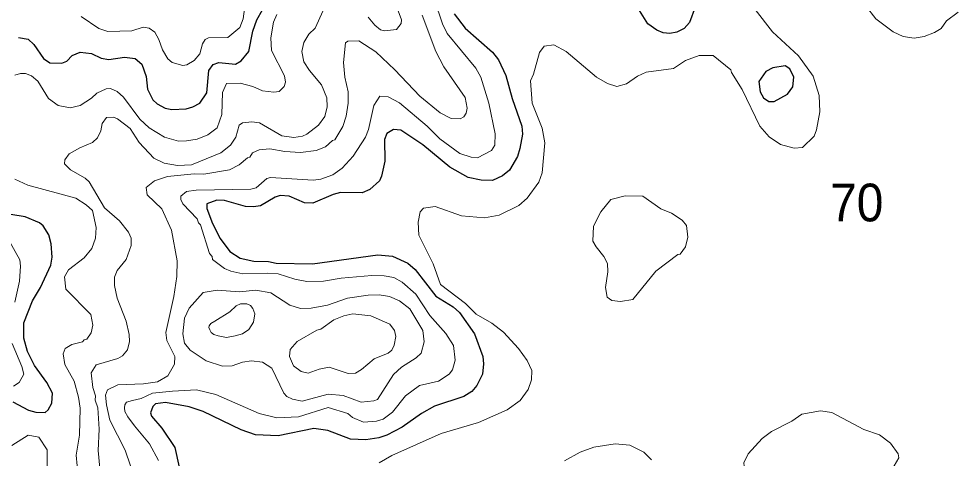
# Model space of a CAD drawing. Extents: x 673.3 to 698.5, y 6984.3 to 7012.3.
# Drawn here: x 696.332 to 698.325, y 7004.553 to 7005.485 of the extents above; entities that cross this region are included whole.
import ezdxf

# ---------------------------------------------------------------- set-up
doc = ezdxf.new("R2010")
doc.units = 0
doc.header["$LTSCALE"] = 0.032
doc.layers.add('1', color=7, linetype='Continuous', lineweight=25)
doc.layers.add('2', color=7, linetype='Continuous', lineweight=13)
doc.layers.add('21', color=7, linetype='Continuous')

msp = doc.modelspace()

# ---------------------------------------------------------------- linework, layer by layer
at = {"layer": '1'}
for points in [[(696.4865, 7005.4114), (696.5067, 7005.4014), (696.5229, 7005.3986), (696.5565, 7005.4033), (696.5788, 7005.4008), (696.5929, 7005.3888), (696.6024, 7005.3626), (696.6048, 7005.336), (696.6163, 7005.3129), (696.6255, 7005.3044), (696.6428, 7005.2952), (696.657, 7005.2926), (696.6868, 7005.2942), (696.7016, 7005.2982), (696.7159, 7005.3061), (696.7309, 7005.3282), (696.7352, 7005.3753), (696.7441, 7005.3876), (696.7565, 7005.392), (696.7916, 7005.3888), (696.8035, 7005.3957), (696.8204, 7005.4153), (696.8283, 7005.4583), (696.8368, 7005.4827), (696.849, 7005.5041)], [(697.7667, 7005.5097), (697.7547, 7005.4767), (697.7433, 7005.4644), (697.7279, 7005.4563), (697.7135, 7005.4539), (697.6988, 7005.4554), (697.6859, 7005.4606), (697.6663, 7005.4741), (697.6456, 7005.5078)], [(697.2559, 7005.4956), (697.2792, 7005.4649), (697.3371, 7005.4143), (697.3496, 7005.3977), (697.3653, 7005.3649), (697.3784, 7005.3156), (697.3991, 7005.2573), (697.4005, 7005.2401), (697.3953, 7005.2099), (697.3898, 7005.1929), (697.373, 7005.1642), (697.3584, 7005.1521), (697.3369, 7005.142), (697.3128, 7005.1427), (697.2851, 7005.1481), (697.2468, 7005.1701)], [(696.3312, 7005.4455), (696.3518, 7005.4414), (696.3637, 7005.4302), (696.3847, 7005.4004), (696.3981, 7005.3912), (696.4237, 7005.3906), (696.4339, 7005.3953), (696.4452, 7005.407), (696.4623, 7005.4139), (696.4865, 7005.4114)], [(697.2468, 7005.1701), (697.1893, 7005.2178), (697.1428, 7005.2486), (697.1267, 7005.2501), (697.1131, 7005.242), (697.1082, 7005.229), (697.1089, 7005.1831), (697.1018, 7005.1515), (697.0971, 7005.1411), (697.077, 7005.1228), (697.0606, 7005.1159), (697.0145, 7005.1166), (696.9992, 7005.1124), (696.9558, 7005.0939), (696.9379, 7005.095), (696.9053, 7005.1085), (696.8866, 7005.1102), (696.876, 7005.1069), (696.8445, 7005.0883), (696.8301, 7005.0859), (696.8129, 7005.0868), (696.7688, 7005.0995), (696.7523, 7005.1003), (696.7311, 7005.0924), (696.7311, 7005.0825), (696.7431, 7005.0506), (696.7596, 7005.0189), (696.7797, 7004.9915), (696.8017, 7004.9776), (696.8308, 7004.971), (696.8617, 7004.97), (696.878, 7004.9668), (696.9549, 7004.9653), (697.0939, 7004.9847), (697.1249, 7004.9815), (697.1575, 7004.967), (697.1726, 7004.9535), (697.217, 7004.897), (697.2537, 7004.8741), (697.2672, 7004.8621), (697.2986, 7004.8172), (697.3164, 7004.7688), (697.3182, 7004.7537), (697.3157, 7004.7312), (697.3037, 7004.7076), (697.293, 7004.6949), (697.2764, 7004.6841), (697.2143, 7004.6637), (697.1861, 7004.6479), (697.1451, 7004.6193), (697.1125, 7004.6021), (697.0962, 7004.5964), (697.0686, 7004.5924), (697.0359, 7004.5938), (696.9876, 7004.6123), (696.9578, 7004.6166), (696.8822, 7004.6005), (696.834, 7004.6028), (696.8038, 7004.6136), (696.7232, 7004.6523), (696.6933, 7004.6623), (696.6435, 7004.6712), (696.6222, 7004.6687), (696.6163, 7004.663), (696.6115, 7004.6493), (696.6135, 7004.6421), (696.6352, 7004.6172), (696.6634, 7004.5758), (696.6799, 7004.4991)], [(696.3193, 7004.6728), (696.3525, 7004.6552), (696.3682, 7004.6508), (696.3882, 7004.6499), (696.3947, 7004.6558), (696.4019, 7004.6702), (696.4037, 7004.6913), (696.3917, 7004.7141), (696.3654, 7004.7502), (696.3508, 7004.7792), (696.3428, 7004.8076), (696.3427, 7004.8401), (696.3611, 7004.8867), (696.3778, 7004.9149), (696.4002, 7004.9629), (696.4029, 7004.9798), (696.4004, 7005.008), (696.3955, 7005.0271), (696.3841, 7005.0458), (696.3757, 7005.0525), (696.3457, 7005.0651), (696.3155, 7005.0703)]]:
    msp.add_lwpolyline(points, dxfattribs=at)
msp.add_lwpolyline([(697.9626, 7005.325), (697.9743, 7005.3404), (697.9762, 7005.3613), (697.9681, 7005.3788), (697.9577, 7005.3853), (697.9318, 7005.3806), (697.9169, 7005.3731), (697.9022, 7005.3518), (697.9047, 7005.3298), (697.9119, 7005.317), (697.9229, 7005.3097), (697.9344, 7005.3097)], close=True, dxfattribs=at)
at = {"layer": '2'}
for points in [[(697.0731, 7005.4881), (697.0872, 7005.4714), (697.0995, 7005.4617), (697.1079, 7005.4591), (697.1337, 7005.4618), (697.143, 7005.4748), (697.1438, 7005.4825), (697.1163, 7005.5577)], [(696.4645, 7005.4899), (696.5017, 7005.4642), (696.5213, 7005.4578), (696.5717, 7005.4596), (696.596, 7005.4668), (696.6088, 7005.4651), (696.6204, 7005.4566), (696.6292, 7005.4407), (696.6369, 7005.4191), (696.6479, 7005.4003), (696.6573, 7005.3925), (696.6804, 7005.3855), (696.6888, 7005.3874), (696.7042, 7005.3967), (696.7161, 7005.4109), (696.7215, 7005.4316), (696.7273, 7005.441), (696.7346, 7005.4448), (696.7757, 7005.4449), (696.801, 7005.4661), (696.8083, 7005.4845), (696.8149, 7005.5379)], [(696.8245, 7005.1237), (696.8356, 7005.1266), (696.8584, 7005.1464), (696.8661, 7005.1484), (696.9568, 7005.1428), (696.9728, 7005.1449), (696.998, 7005.154), (697.0184, 7005.168), (697.0415, 7005.1935), (697.0673, 7005.2337), (697.074, 7005.2505), (697.0854, 7005.3013), (697.0978, 7005.321), (697.1155, 7005.3194), (697.1399, 7005.3064), (697.1983, 7005.2569), (697.2251, 7005.2303), (697.2678, 7005.1993), (697.2914, 7005.1915), (697.305, 7005.19), (697.3351, 7005.2053), (697.3418, 7005.2172), (697.3426, 7005.2407), (697.3295, 7005.3062), (697.3124, 7005.3613), (697.3013, 7005.3803), (697.2405, 7005.4536), (697.2306, 7005.4741), (697.214, 7005.5253)], [(696.5413, 7005.273), (696.568, 7005.252), (696.5871, 7005.2223), (696.6185, 7005.1893), (696.6402, 7005.179), (696.669, 7005.1737), (696.6985, 7005.1753), (696.7608, 7005.2005), (696.7809, 7005.2171), (696.7922, 7005.2342), (696.7995, 7005.259), (696.8067, 7005.264), (696.8262, 7005.2665), (696.8428, 7005.2642), (696.8902, 7005.2366), (696.9158, 7005.2332), (696.9341, 7005.2362), (696.9434, 7005.2403), (696.9676, 7005.2596), (696.981, 7005.2779), (696.986, 7005.298), (696.9858, 7005.3176), (696.9745, 7005.3447), (696.9488, 7005.3755), (696.937, 7005.3938), (696.9323, 7005.4155), (696.937, 7005.4348), (696.9476, 7005.4519), (696.9609, 7005.4647), (696.9778, 7005.5027)], [(697.32, 7005.063), (697.351, 7005.0684), (697.3928, 7005.0893), (697.4108, 7005.1049), (697.4354, 7005.1383), (697.4421, 7005.158), (697.4477, 7005.222), (697.4421, 7005.2532), (697.4215, 7005.3062), (697.4177, 7005.3531), (697.4242, 7005.3678), (697.4365, 7005.4134), (697.4469, 7005.4265), (697.4672, 7005.4293), (697.4931, 7005.4157), (697.5574, 7005.3613), (697.5807, 7005.3474), (697.6008, 7005.3415), (697.6213, 7005.3468), (697.6448, 7005.3634), (697.663, 7005.3716), (697.7209, 7005.3794), (697.7461, 7005.3961), (697.7751, 7005.4073), (697.8052, 7005.4072), (697.8427, 7005.3769), (697.8438, 7005.3707), (697.8665, 7005.3347), (697.9043, 7005.2573), (697.9242, 7005.2347), (697.9483, 7005.2182), (697.9769, 7005.2104), (697.9948, 7005.212), (698.0193, 7005.2363), (698.0242, 7005.2491), (698.0316, 7005.2878), (698.0299, 7005.3225), (698.0176, 7005.3629), (697.9862, 7005.4064), (697.9307, 7005.457), (697.894, 7005.5046)], [(698.1283, 7005.513), (698.15, 7005.4844), (698.1872, 7005.457), (698.2083, 7005.4471), (698.2315, 7005.4441), (698.2529, 7005.4474), (698.2749, 7005.4557), (698.2891, 7005.4645), (698.3001, 7005.4804), (698.325, 7005.499)], [(696.8794, 7005.494), (696.8726, 7005.4776), (696.8671, 7005.4446), (696.8679, 7005.4174), (696.8956, 7005.364), (696.8981, 7005.3506), (696.8953, 7005.3413), (696.8846, 7005.3309), (696.8729, 7005.3294), (696.8494, 7005.3318), (696.8283, 7005.3413), (696.8017, 7005.3486), (696.7727, 7005.3478), (696.7645, 7005.3287), (696.7627, 7005.2822), (696.7527, 7005.254), (696.733, 7005.239), (696.7105, 7005.23), (696.6877, 7005.2258), (696.6708, 7005.2257), (696.6413, 7005.2341), (696.6086, 7005.2538), (696.5887, 7005.272), (696.5545, 7005.3184), (696.5406, 7005.3306), (696.5265, 7005.3372), (696.5171, 7005.3363), (696.4974, 7005.3274), (696.4861, 7005.3163), (696.4623, 7005.3007), (696.4412, 7005.296), (696.4157, 7005.3011), (696.3952, 7005.3156), (696.3721, 7005.3526), (696.3593, 7005.3638), (696.3464, 7005.3691), (696.3354, 7005.3691), (696.324, 7005.365)], [(697.1881, 7005.4923), (697.2167, 7005.4157), (697.2337, 7005.3831), (697.279, 7005.3178), (697.2832, 7005.2956), (697.2814, 7005.2845), (697.2763, 7005.2769), (697.2682, 7005.2731), (697.2493, 7005.2738), (697.226, 7005.2854), (697.1825, 7005.3207), (697.1301, 7005.3765), (697.0892, 7005.4149), (697.0531, 7005.4383), (697.0298, 7005.4376), (697.025, 7005.4338), (697.021, 7005.392), (697.0234, 7005.3613), (697.0307, 7005.3298), (697.0306, 7005.3062)], [(697.0306, 7005.3062), (697.0267, 7005.2782), (697.0192, 7005.2565), (697.0027, 7005.2282), (696.9976, 7005.2267), (696.9827, 7005.2136), (696.9629, 7005.2056), (696.9299, 7005.2014), (696.8966, 7005.2038), (696.8649, 7005.2094), (696.8418, 7005.207), (696.8281, 7005.2006), (696.8221, 7005.1916), (696.8169, 7005.1903), (696.7997, 7005.1751), (696.7793, 7005.1646), (696.7248, 7005.1558), (696.7039, 7005.1565), (696.6474, 7005.1507), (696.6202, 7005.141), (696.6024, 7005.1275), (696.6041, 7005.1119), (696.6355, 7005.0819), (696.6561, 7005.0368), (696.6683, 7004.9717), (696.6675, 7004.9385), (696.6609, 7004.8962), (696.6439, 7004.8197), (696.6463, 7004.8027), (696.6634, 7004.7686), (696.6626, 7004.7526), (696.6479, 7004.7283), (696.6262, 7004.7154), (696.5965, 7004.7112), (696.5424, 7004.7087), (696.5203, 7004.698), (696.516, 7004.6873), (696.5178, 7004.6665), (696.5255, 7004.634), (696.558, 7004.5705), (696.5795, 7004.5059)], [(696.5038, 7004.5322), (696.5007, 7004.57), (696.5023, 7004.6151), (696.4997, 7004.6603), (696.4941, 7004.6767), (696.4948, 7004.6853), (696.4892, 7004.7032), (696.4859, 7004.7341), (696.4963, 7004.7513), (696.5421, 7004.7649), (696.5519, 7004.7703), (696.5625, 7004.783), (696.5667, 7004.8004), (696.5664, 7004.8159), (696.5597, 7004.844), (696.5407, 7004.8925), (696.5349, 7004.9194), (696.5349, 7004.9372), (696.5405, 7004.9511), (696.56, 7004.9749), (696.5706, 7005.0041), (696.5706, 7005.0197), (696.5648, 7005.0322), (696.5455, 7005.0562), (696.5141, 7005.0839), (696.4812, 7005.1392), (696.4732, 7005.1471), (696.4415, 7005.1643), (696.4291, 7005.1773), (696.4294, 7005.1857), (696.4388, 7005.1989), (696.4613, 7005.2114), (696.4885, 7005.2225), (696.4988, 7005.2322), (696.5063, 7005.247), (696.5088, 7005.2632), (696.5183, 7005.2755), (696.5329, 7005.2762), (696.5413, 7005.273)], [(696.3236, 7005.1449), (696.351, 7005.1318), (696.4531, 7005.1049), (696.4751, 7005.0907), (696.4882, 7005.0784), (696.4965, 7005.0422), (696.4948, 7005.0199), (696.4867, 7004.9978), (696.4704, 7004.9781), (696.4376, 7004.9526), (696.429, 7004.9375), (696.4317, 7004.9118), (696.4849, 7004.858), (696.4892, 7004.8355), (696.4856, 7004.8188), (696.4761, 7004.8057), (696.4711, 7004.8045), (696.4673, 7004.8), (696.4447, 7004.7942), (696.4305, 7004.7856), (696.4265, 7004.7748), (696.4297, 7004.7522), (696.4494, 7004.717), (696.4589, 7004.6824), (696.4623, 7004.6593), (696.4607, 7004.6023), (696.4535, 7004.56), (696.4557, 7004.5369)], [(696.6283, 7004.5485), (696.6097, 7004.584), (696.5776, 7004.622), (696.5637, 7004.6413), (696.5572, 7004.6525), (696.5563, 7004.6601), (696.5568, 7004.6668), (696.5607, 7004.6719), (696.5736, 7004.6754), (696.5918, 7004.6798), (696.6155, 7004.6915), (696.6584, 7004.6956), (696.7089, 7004.698), (696.7504, 7004.6883), (696.8418, 7004.6484), (696.8796, 7004.6386), (696.9254, 7004.6411), (696.9887, 7004.6605), (697.0303, 7004.6478), (697.0403, 7004.6399), (697.0633, 7004.6297), (697.0911, 7004.6317), (697.105, 7004.6358), (697.1252, 7004.6508), (697.1527, 7004.6856), (697.1824, 7004.7078), (697.2224, 7004.7164), (697.2454, 7004.7318), (697.2519, 7004.7407), (697.2579, 7004.7614), (697.2541, 7004.7926), (697.2378, 7004.8175), (697.2044, 7004.8558), (697.1742, 7004.9009), (697.1455, 7004.9268), (697.1274, 7004.9364), (697.1071, 7004.94), (697.081, 7004.9407), (697.0161, 7004.935), (696.9782, 7004.9289), (696.9434, 7004.9278), (696.9174, 7004.9328), (696.8823, 7004.944), (696.8607, 7004.9457), (696.8074, 7004.944), (696.7822, 7004.9495), (696.7688, 7004.9553), (696.7433, 7004.9745), (696.7421, 7004.981), (696.7366, 7004.9876), (696.7178, 7005.0484), (696.7134, 7005.0522), (696.7105, 7005.0605), (696.6804, 7005.0925), (696.6757, 7005.102), (696.6758, 7005.1085), (696.6876, 7005.119), (696.7086, 7005.1216), (696.8245, 7005.1237)], [(697.0965, 7004.5436), (697.1238, 7004.5592), (697.2284, 7004.6056), (697.307, 7004.6292), (697.3682, 7004.6559), (697.3956, 7004.6754), (697.4124, 7004.6991), (697.4201, 7004.7195), (697.4208, 7004.7393), (697.4109, 7004.7607), (697.3925, 7004.7858), (697.3604, 7004.8203), (697.3353, 7004.8397), (697.3024, 7004.8589), (697.2797, 7004.8815), (697.2268, 7004.9215), (697.2114, 7004.9653), (697.1809, 7005.0265), (697.1791, 7005.0536), (697.1838, 7005.0757), (697.1907, 7005.0833), (697.2153, 7005.0872), (697.2712, 7005.0671), (697.32, 7005.063)], [(696.3239, 7004.884), (696.3337, 7004.9283), (696.336, 7004.9601), (696.3344, 7004.9736), (696.3108, 7005.0157)], [(696.3211, 7004.7064), (696.3329, 7004.7136), (696.3425, 7004.7315), (696.3383, 7004.7475), (696.318, 7004.7964)], [(696.3932, 7004.5024), (696.3922, 7004.571), (696.3746, 7004.5981), (696.352, 7004.602), (696.3171, 7004.58)], [(697.6743, 7004.5496), (697.658, 7004.566), (697.6283, 7004.5808), (697.597, 7004.584), (697.5523, 7004.5768), (697.5232, 7004.5664), (697.49, 7004.5477)]]:
    msp.add_lwpolyline(points, dxfattribs=at)
for points in [[(697.5764, 7004.915), (697.582, 7004.9483), (697.5812, 7004.966), (697.5735, 7004.981), (697.5567, 7005.0013), (697.5499, 7005.0134), (697.5512, 7005.045), (697.5665, 7005.0757), (697.5877, 7005.1018), (697.6185, 7005.1093), (697.656, 7005.1085), (697.6944, 7005.0822), (697.7171, 7005.0731), (697.7395, 7005.0578), (697.7483, 7005.0463), (697.7514, 7005.0216), (697.7467, 7005.0014), (697.7349, 7004.9861), (697.7299, 7004.9851), (697.6833, 7004.95), (697.6349, 7004.8896), (697.6083, 7004.8854), (697.5905, 7004.8878), (697.5805, 7004.8944)], [(696.8686, 7004.7445), (696.8489, 7004.7572), (696.8258, 7004.7599), (696.8063, 7004.7567), (696.7846, 7004.7493), (696.764, 7004.7486), (696.7297, 7004.7598), (696.6956, 7004.7825), (696.6839, 7004.7975), (696.6798, 7004.8167), (696.6835, 7004.8504), (696.6932, 7004.8713), (696.723, 7004.9043), (696.7529, 7004.9098), (696.8001, 7004.9058), (696.8347, 7004.9098), (696.8666, 7004.9039), (696.9073, 7004.8779), (696.9296, 7004.8708), (696.9523, 7004.8715), (696.9871, 7004.8781), (697.0297, 7004.8927), (697.0729, 7004.8992), (697.0965, 7004.8999), (697.1187, 7004.8959), (697.1394, 7004.8872), (697.1616, 7004.8701), (697.1893, 7004.8238), (697.192, 7004.8001), (697.1856, 7004.7757), (697.1752, 7004.766), (697.1437, 7004.746), (697.127, 7004.7308), (697.0933, 7004.6777), (697.0856, 7004.6747), (697.0585, 7004.672), (697.02, 7004.6865), (696.9887, 7004.689), (696.9333, 7004.6745), (696.9125, 7004.6784), (696.901, 7004.6838), (696.8942, 7004.6913)], [(696.8199, 7004.8263), (696.8302, 7004.842), (696.8328, 7004.8596), (696.8288, 7004.8705), (696.8237, 7004.8769), (696.8156, 7004.8804), (696.8025, 7004.8804), (696.793, 7004.8764), (696.7798, 7004.8634), (696.7477, 7004.844), (696.7398, 7004.8391), (696.7361, 7004.8339), (696.7351, 7004.8301), (696.7375, 7004.8256), (696.7405, 7004.8201), (696.7455, 7004.8154), (696.7553, 7004.813), (696.7729, 7004.8094), (696.791, 7004.8128), (696.8066, 7004.8171)], [(696.9694, 7004.7421), (696.9902, 7004.746), (697.0306, 7004.7331), (697.0461, 7004.7333), (697.0594, 7004.7414), (697.0859, 7004.7639), (697.116, 7004.7761), (697.1233, 7004.7824), (697.1284, 7004.7928), (697.1316, 7004.8115), (697.129, 7004.8239), (697.1191, 7004.8374), (697.0786, 7004.8554), (697.0405, 7004.8593), (697.0213, 7004.8553), (697.0001, 7004.8464), (696.9727, 7004.8271), (696.9641, 7004.8246), (696.9227, 7004.8008), (696.9078, 7004.7841), (696.9062, 7004.7688), (696.9145, 7004.7495), (696.9311, 7004.7368), (696.9461, 7004.7339)], [(697.9969, 7004.5026), (698.0411, 7004.4962), (698.0639, 7004.5029), (698.1041, 7004.5278), (698.1232, 7004.5303), (698.1755, 7004.5279), (698.189, 7004.537), (698.1992, 7004.5541), (698.1977, 7004.5629), (698.1816, 7004.5855), (698.1582, 7004.6026), (698.1247, 7004.6144), (698.0568, 7004.65), (698.0331, 7004.6541), (697.9932, 7004.6466), (697.9722, 7004.6319), (697.9288, 7004.6096), (697.9092, 7004.595), (697.8792, 7004.5627), (697.8704, 7004.5433), (697.8724, 7004.5222), (697.8795, 7004.5093), (697.9085, 7004.4888), (697.941, 7004.4895)]]:
    msp.add_lwpolyline(points, close=True, dxfattribs=at)

# ---------------------------------------------------------------- texts
at = {"layer": '21', "width": 0.95}
msp.add_text('70', height=0.08, dxfattribs=at).set_placement((698.0532, 7005.0554))

doc.saveas('drawing.dxf')
